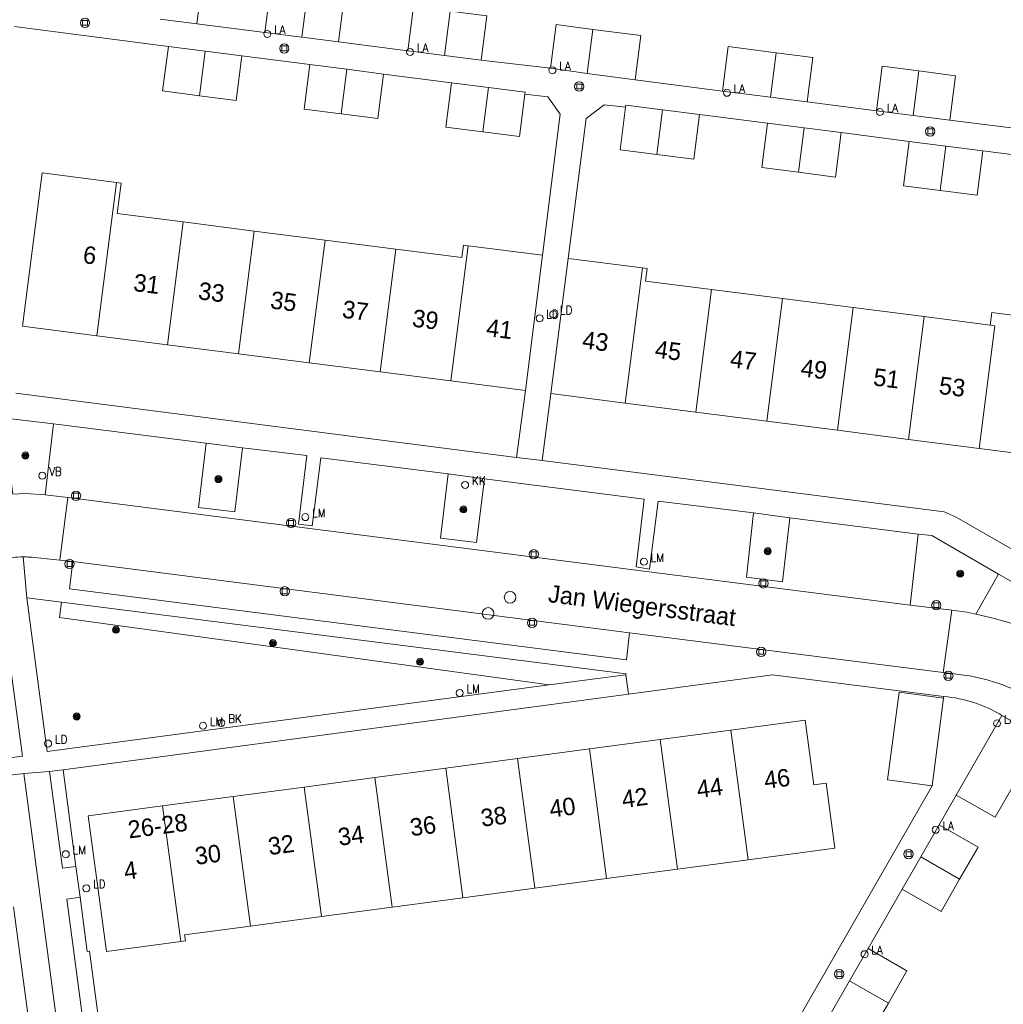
# Model space of a CAD drawing. Header units: metres. Extents: x 138165 to 154469, y 480134 to 494189.
# Tile 657 of 1056: x 146400 to 146470, y 487695 to 487765. Entities that reach past the tile are written whole.
import ezdxf

# ---------------------------------------------------------------- set-up
doc = ezdxf.new("R2010")
doc.units = ezdxf.units.M
doc.header["$LTSCALE"] = 0.001
doc.header["$MEASUREMENT"] = 0
for name, color, linetype, lineweight in [('Level 5', 7, 'Continuous', 0), ('TOP-L-topo objecten punt', 7, 'Continuous', 0), ('TOP-L-topo objecten vlak', 7, 'Continuous', 0), ('TOP-T-topo huisnummering naamgeving', 7, 'Continuous', 0)]:
    doc.layers.add(name, color=color, linetype=linetype, lineweight=lineweight)
doc.styles.add('Style-INTL_ISO', font='INTL_ISO.shx')
doc.styles.add('Style-STANDARD', font='STANDARD.shx')

# ---------------------------------------------------------------- blocks, each defined once
blk = doc.blocks.new('24')
at = {"layer": 'TOP-L-topo objecten punt', "color": 7, "linetype": 'Continuous', "lineweight": 0}
for radius in [0.025, 0.0182, 0.0115, 0.005]:
    blk.add_circle((0, 0), radius, dxfattribs=at)
blk = doc.blocks.new('40')
at = {"layer": 'TOP-L-topo objecten punt', "color": 7, "linetype": 'Continuous', "lineweight": 0}
blk.add_circle((0, 0), 0.025, dxfattribs=at)
at = {"layer": 'TOP-L-topo objecten punt', "color": 7, "linetype": 'Continuous', "lineweight": 0, "style": 'Style-STANDARD'}
blk.add_text('LA', height=0.06, dxfattribs=at).set_placement((0.0483, 0))
blk = doc.blocks.new('39')
at = {"layer": 'TOP-L-topo objecten punt', "color": 7, "linetype": 'Continuous', "lineweight": 0}
for p, q in [((0.0175, 0.0175), (-0.0175, 0.0175)), ((-0.0175, 0.0175), (-0.0175, -0.0175)), ((0.0175, 0.0175), (0.0175, -0.0175)), ((0.0175, -0.0175), (-0.0175, -0.0175))]:
    blk.add_line(p, q, dxfattribs=at)
blk.add_circle((0, 0), 0.0332, dxfattribs=at)
blk = doc.blocks.new('121')
at = {"layer": 'TOP-L-topo objecten punt', "color": 7, "linetype": 'Continuous', "lineweight": 0}
blk.add_circle((0, 0), 0.025, dxfattribs=at)
at = {"layer": 'TOP-L-topo objecten punt', "color": 7, "linetype": 'Continuous', "lineweight": 0, "style": 'Style-STANDARD'}
blk.add_text('LD', height=0.06, dxfattribs=at).set_placement((0.0483, 0))
blk = doc.blocks.new('*U13')
at = {"layer": 'Level 5', "color": 7, "linetype": 'Continuous', "lineweight": 0}
blk.add_circle((0, 0), 0.0415, dxfattribs=at)
blk = doc.blocks.new('150')
at = {"layer": 'Level 5', "color": 7, "linetype": 'Continuous', "lineweight": 0}
blk.add_blockref('*U13', (0, 0), dxfattribs=at)
blk = doc.blocks.new('72')
at = {"layer": 'TOP-L-topo objecten punt', "color": 7, "linetype": 'Continuous', "lineweight": 0}
blk.add_circle((0, 0), 0.025, dxfattribs=at)
at = {"layer": 'TOP-L-topo objecten punt', "color": 7, "linetype": 'Continuous', "lineweight": 0, "style": 'Style-STANDARD'}
blk.add_text('BK', height=0.06, dxfattribs=at).set_placement((0.0483, 0))
blk = doc.blocks.new('16')
at = {"layer": 'TOP-L-topo objecten punt', "color": 7, "linetype": 'Continuous', "lineweight": 0}
blk.add_circle((0, 0), 0.025, dxfattribs=at)
at = {"layer": 'TOP-L-topo objecten punt', "color": 7, "linetype": 'Continuous', "lineweight": 0, "style": 'Style-STANDARD'}
blk.add_text('LM', height=0.06, dxfattribs=at).set_placement((0.0483, 0))
blk = doc.blocks.new('119')
at = {"layer": 'TOP-L-topo objecten punt', "color": 7, "linetype": 'Continuous', "lineweight": 0}
blk.add_circle((0, 0), 0.025, dxfattribs=at)
at = {"layer": 'TOP-L-topo objecten punt', "color": 7, "linetype": 'Continuous', "lineweight": 0, "style": 'Style-STANDARD'}
blk.add_text('KK', height=0.06, dxfattribs=at).set_placement((0.0483, 0))
blk = doc.blocks.new('14')
at = {"layer": 'TOP-L-topo objecten punt', "color": 7, "linetype": 'Continuous', "lineweight": 0}
blk.add_circle((0, 0), 0.025, dxfattribs=at)
at = {"layer": 'TOP-L-topo objecten punt', "color": 7, "linetype": 'Continuous', "lineweight": 0, "style": 'Style-STANDARD'}
blk.add_text('VB', height=0.06, dxfattribs=at).set_placement((0.0483, 0))

msp = doc.modelspace()

# ---------------------------------------------------------------- linework, layer by layer
at = {"layer": 'TOP-L-topo objecten vlak', "flags": 128}
for points in [[(146412.417, 487764.936), (146412.823, 487768.11), (146410.194, 487768.446)], [(146420.315, 487767.152), (146417.686, 487767.488), (146417.281, 487764.315)], [(146419.91, 487763.979), (146420.315, 487767.152)], [(146422.539, 487763.643), (146422.944, 487766.816), (146420.315, 487767.152)], [(146430.507, 487765.85), (146427.878, 487766.185), (146427.473, 487763.012)], [(146430.507, 487765.85), (146430.102, 487762.676)], [(146432.731, 487762.34), (146433.136, 487765.513), (146430.507, 487765.85)], [(146412.417, 487764.936), (146409.787, 487765.272)], [(146417.281, 487764.315), (146412.417, 487764.936)], [(146440.699, 487764.547), (146438.07, 487764.883), (146437.672, 487761.763)], [(146399.402, 487764.753), (146410.379, 487763.318)], [(146419.91, 487763.979), (146417.281, 487764.315)], [(146440.699, 487764.547), (146440.298, 487761.404)], [(146443.716, 487760.937), (146444.121, 487764.11), (146440.699, 487764.547)], [(146422.539, 487763.643), (146419.91, 487763.979)], [(146427.473, 487763.012), (146422.539, 487763.643)], [(146410.379, 487763.318), (146409.973, 487760.143), (146412.602, 487759.807)], [(146410.379, 487763.318), (146413.008, 487762.982)], [(146413.008, 487762.982), (146412.602, 487759.807)], [(146413.008, 487762.982), (146415.637, 487762.646)], [(146430.102, 487762.676), (146427.473, 487763.012)], [(146453.789, 487762.875), (146450.367, 487763.312), (146449.961, 487760.139)], [(146453.383, 487759.701), (146453.789, 487762.875)], [(146456.012, 487759.365), (146456.418, 487762.539), (146453.789, 487762.875)], [(146412.602, 487759.807), (146415.231, 487759.471), (146415.637, 487762.646)], [(146415.637, 487762.646), (146420.496, 487762.028)], [(146432.731, 487762.34), (146430.102, 487762.676)], [(146437.672, 487761.763), (146432.731, 487762.34)], [(146420.496, 487762.028), (146420.091, 487758.853), (146422.72, 487758.517)], [(146420.496, 487762.028), (146423.125, 487761.692)], [(146422.72, 487758.517), (146423.125, 487761.692)], [(146422.72, 487758.517), (146425.349, 487758.181), (146425.754, 487761.356)], [(146423.125, 487761.692), (146425.754, 487761.356)], [(146425.754, 487761.356), (146430.612, 487760.728)], [(146440.298, 487761.404), (146437.672, 487761.763)], [(146443.716, 487760.937), (146440.298, 487761.404)], [(146463.982, 487761.572), (146461.352, 487761.908), (146460.946, 487758.735)], [(146463.576, 487758.399), (146463.982, 487761.572)], [(146466.205, 487758.063), (146466.611, 487761.236), (146463.982, 487761.572)], [(146430.612, 487760.728), (146430.207, 487757.553), (146432.836, 487757.217)], [(146430.612, 487760.728), (146433.241, 487760.392)], [(146449.961, 487760.139), (146443.716, 487760.937)], [(146432.836, 487757.217), (146433.241, 487760.392)], [(146433.241, 487760.392), (146435.87, 487760.056), (146435.852, 487759.916)], [(146453.383, 487759.701), (146449.961, 487760.139)], [(146432.836, 487757.217), (146435.465, 487756.881), (146435.852, 487759.916)], [(146435.852, 487759.916), (146437.489, 487759.721), (146438.373, 487758.493), (146437.111, 487748.413)], [(146456.012, 487759.365), (146453.383, 487759.701)], [(146460.946, 487758.735), (146456.012, 487759.365)], [(146438.925, 487748.18), (146440.218, 487758.177), (146441.5, 487759.165), (146443.034, 487758.993)], [(146443.034, 487758.993), (146442.645, 487755.95), (146445.274, 487755.614)], [(146443.034, 487758.993), (146443.051, 487759.125), (146445.68, 487758.789)], [(146445.68, 487758.789), (146445.274, 487755.614)], [(146445.68, 487758.789), (146448.309, 487758.453)], [(146463.576, 487758.399), (146460.946, 487758.735)], [(146445.274, 487755.614), (146447.903, 487755.278), (146448.309, 487758.453)], [(146448.309, 487758.453), (146453.167, 487757.842)], [(146453.167, 487757.842), (146452.762, 487754.668), (146455.391, 487754.332)], [(146453.167, 487757.842), (146455.796, 487757.506)], [(146466.205, 487758.063), (146463.576, 487758.399)], [(146471.137, 487757.433), (146466.205, 487758.063)], [(146455.391, 487754.332), (146455.796, 487757.506)], [(146455.391, 487754.332), (146458.02, 487753.996), (146458.425, 487757.17)], [(146455.796, 487757.506), (146458.425, 487757.17)], [(146458.425, 487757.17), (146463.287, 487756.541)], [(146463.287, 487756.541), (146462.881, 487753.367), (146465.51, 487753.031)], [(146463.287, 487756.541), (146465.916, 487756.205)], [(146465.51, 487753.031), (146465.916, 487756.205)], [(146465.51, 487753.031), (146468.139, 487752.695), (146468.545, 487755.869)], [(146465.916, 487756.205), (146468.545, 487755.869)], [(146468.545, 487755.869), (146470.973, 487755.55)], [(146406.669, 487753.612), (146401.356, 487754.291), (146399.957, 487743.34), (146405.271, 487742.661)], [(146405.271, 487742.661), (146406.669, 487753.612)], [(146411.449, 487750.783), (146406.732, 487751.386), (146407.011, 487753.569), (146406.669, 487753.612)], [(146411.449, 487750.783), (146410.329, 487742.015)], [(146416.507, 487750.132), (146411.449, 487750.783)], [(146416.507, 487750.132), (146415.389, 487741.368)], [(146421.568, 487749.491), (146416.507, 487750.132)], [(146421.568, 487749.491), (146420.447, 487740.722)], [(146426.626, 487748.845), (146421.568, 487749.491)], [(146426.626, 487748.845), (146425.507, 487740.075)], [(146431.799, 487749.091), (146431.457, 487749.135), (146431.342, 487748.242), (146426.626, 487748.845)], [(146430.564, 487739.429), (146431.799, 487749.091)], [(146437.111, 487748.413), (146431.799, 487749.091)], [(146437.111, 487748.413), (146435.877, 487738.75)], [(146437.691, 487738.518), (146438.925, 487748.18)], [(146444.237, 487747.502), (146438.925, 487748.18)], [(146443.004, 487737.839), (146444.237, 487747.502)], [(146449.182, 487745.962), (146444.465, 487746.565), (146444.58, 487747.458), (146444.237, 487747.502)], [(146448.062, 487737.193), (146449.182, 487745.962)], [(146454.241, 487745.314), (146449.182, 487745.962)], [(146454.241, 487745.314), (146453.121, 487736.546)], [(146459.301, 487744.667), (146454.241, 487745.314)], [(146458.18, 487735.9), (146459.301, 487744.667)], [(146464.359, 487744.022), (146459.301, 487744.667)], [(146463.24, 487735.254), (146464.359, 487744.022)], [(146469.077, 487743.42), (146464.359, 487744.022)], [(146478.073, 487733.365), (146479.309, 487743.02), (146469.191, 487744.313), (146469.077, 487743.42)], [(146469.077, 487743.42), (146469.418, 487743.371), (146468.299, 487734.607)], [(146405.271, 487742.661), (146410.329, 487742.015)], [(146410.329, 487742.015), (146415.389, 487741.368)], [(146415.389, 487741.368), (146420.447, 487740.722)], [(146420.447, 487740.722), (146425.507, 487740.075)], [(146425.507, 487740.075), (146430.564, 487739.429)], [(146430.564, 487739.429), (146435.877, 487738.75)], [(146435.251, 487733.965), (146399.476, 487738.542)], [(146435.877, 487738.75), (146435.251, 487733.965)], [(146437.067, 487733.735), (146437.691, 487738.518)], [(146437.691, 487738.518), (146443.004, 487737.839)], [(146443.004, 487737.839), (146448.062, 487737.193)], [(146399.265, 487731.339), (146398.568, 487736.797), (146402.171, 487736.362)], [(146448.062, 487737.193), (146453.121, 487736.546)], [(146402.171, 487736.362), (146401.584, 487731.301)], [(146413.092, 487734.978), (146402.171, 487736.362)], [(146453.121, 487736.546), (146458.18, 487735.9)], [(146458.18, 487735.9), (146463.24, 487735.254)], [(146415.681, 487734.644), (146415.13, 487730.074), (146412.53, 487730.377), (146413.092, 487734.978)], [(146413.092, 487734.978), (146415.681, 487734.644)], [(146430.373, 487732.779), (146421.259, 487733.944), (146420.647, 487729.074), (146419.674, 487729.191), (146420.264, 487734.097), (146415.681, 487734.644)], [(146463.24, 487735.254), (146468.299, 487734.607)], [(146468.299, 487734.607), (146478.073, 487733.365)], [(146435.251, 487733.965), (146437.067, 487733.735)], [(146473.645, 487725.678), (146466.636, 487729.702), (146465.791, 487730.081), (146437.067, 487733.735)], [(146432.948, 487732.44), (146432.394, 487727.874), (146429.816, 487728.189), (146430.373, 487732.779)], [(146430.373, 487732.779), (146432.948, 487732.44)], [(146452.18, 487730.009), (146445.364, 487730.845), (146444.752, 487725.988), (146443.796, 487726.154), (146444.361, 487730.977), (146432.948, 487732.44)], [(146401.584, 487731.301), (146400.172, 487731.395), (146399.265, 487731.339)], [(146403.212, 487731.092), (146401.584, 487731.301)], [(146402.634, 487726.621), (146403.212, 487731.092)], [(146463.356, 487723.407), (146423.46, 487728.495), (146403.212, 487731.092)], [(146454.756, 487729.655), (146454.237, 487725.074), (146451.667, 487725.397), (146452.18, 487730.009)], [(146452.18, 487730.009), (146454.756, 487729.655)], [(146463.936, 487728.486), (146454.756, 487729.655)], [(146463.356, 487723.407), (146463.936, 487728.486)], [(146463.936, 487728.486), (146464.908, 487728.387), (146469.669, 487725.627)], [(146398.068, 487726.656), (146399.951, 487712.616), (146397.965, 487712.357)], [(146398.068, 487726.656), (146399.217, 487726.818), (146399.472, 487726.839), (146399.6, 487726.846), (146399.855, 487726.855), (146400.013, 487726.856)], [(146400.266, 487723.935), (146400.013, 487726.856)], [(146400.013, 487726.856), (146400.239, 487726.853), (146400.367, 487726.848), (146400.622, 487726.833), (146400.813, 487726.816), (146402.634, 487726.621)], [(146402.634, 487726.621), (146403.55, 487726.523)], [(146403.55, 487726.523), (146403.314, 487724.568), (146443.095, 487719.495), (146443.317, 487721.44)], [(146443.317, 487721.44), (146403.55, 487726.523)], [(146469.669, 487725.627), (146468.046, 487722.774)], [(146471.43, 487721.82), (146472.637, 487723.923), (146469.669, 487725.627)], [(146400.266, 487723.935), (146402.745, 487723.621)], [(146437.582, 487717.708), (146401.717, 487712.941), (146400.415, 487722.832), (146400.266, 487723.935)], [(146402.745, 487723.621), (146402.595, 487722.531), (146437.582, 487717.708)], [(146402.745, 487723.621), (146443.067, 487718.507), (146443.051, 487718.43)], [(146466.329, 487723.054), (146463.356, 487723.407)], [(146465.708, 487718.605), (146466.329, 487723.054)], [(146468.046, 487722.774), (146467.413, 487722.913), (146466.329, 487723.054)], [(146468.046, 487722.774), (146469.385, 487722.447), (146469.622, 487722.383), (146469.853, 487722.318), (146470.311, 487722.184), (146470.767, 487722.041), (146470.995, 487721.967), (146471.43, 487721.82)], [(146443.317, 487721.44), (146465.708, 487718.605)], [(146443.051, 487718.43), (146437.582, 487717.708)], [(146443.236, 487717.055), (146443.051, 487718.43)], [(146443.236, 487717.055), (146453.534, 487718.438), (146465.765, 487716.884)], [(146474.933, 487715.089), (146471.798, 487716.851), (146471.519, 487717.006), (146471.235, 487717.154), (146471.092, 487717.225), (146470.804, 487717.362), (146470.658, 487717.428), (146470.512, 487717.492), (146470.365, 487717.554), (146470.217, 487717.614), (146469.919, 487717.729), (146469.768, 487717.784), (146469.618, 487717.836), (146469.314, 487717.936), (146469.008, 487718.029), (146468.855, 487718.072), (146468.545, 487718.153), (146468.234, 487718.226), (146467.922, 487718.291), (146467.607, 487718.348), (146467.37, 487718.386), (146466.363, 487718.522), (146465.708, 487718.605)], [(146402.867, 487711.636), (146443.236, 487717.055)], [(146465.75, 487716.765), (146462.577, 487717.183), (146461.753, 487710.927), (146464.926, 487710.509)], [(146465.75, 487716.765), (146464.926, 487710.509)], [(146465.765, 487716.884), (146465.75, 487716.765)], [(146469.92, 487715.528), (146469.691, 487715.662), (146469.447, 487715.796), (146469.199, 487715.923), (146468.948, 487716.042), (146468.694, 487716.154), (146468.436, 487716.259), (146468.176, 487716.357), (146467.913, 487716.446), (146467.647, 487716.529), (146467.406, 487716.596), (146467.136, 487716.664), (146466.865, 487716.724), (146466.592, 487716.775), (146466.317, 487716.82), (146466.042, 487716.856), (146465.765, 487716.884)], [(146451.793, 487705.221), (146457.991, 487706.047), (146457.373, 487710.679), (146456.482, 487710.562), (146455.867, 487715.187), (146450.559, 487714.48)], [(146466.655, 487709.844), (146469.92, 487715.528)], [(146469.92, 487715.528), (146472.695, 487713.934)], [(146450.559, 487714.48), (146445.504, 487713.806)], [(146451.793, 487705.221), (146450.559, 487714.48)], [(146445.504, 487713.806), (146440.448, 487713.133)], [(146446.738, 487704.547), (146445.504, 487713.806)], [(146466.655, 487709.844), (146469.43, 487708.25), (146472.695, 487713.934)], [(146440.448, 487713.133), (146435.318, 487712.449)], [(146440.448, 487713.133), (146441.682, 487703.874)], [(146435.318, 487712.449), (146430.189, 487711.765)], [(146436.552, 487703.19), (146435.318, 487712.449)], [(146398.087, 487711.139), (146400.063, 487711.392)], [(146400.063, 487711.392), (146401.883, 487711.529)], [(146407.279, 487656.992), (146400.063, 487711.392)], [(146401.883, 487711.529), (146402.867, 487711.636)], [(146403.776, 487704.731), (146402.82, 487704.623), (146401.883, 487711.529)], [(146402.867, 487711.636), (146403.776, 487704.731)], [(146430.189, 487711.765), (146425.132, 487711.091)], [(146430.189, 487711.765), (146431.423, 487702.507)], [(146425.132, 487711.091), (146420.077, 487710.416)], [(146426.368, 487701.834), (146425.132, 487711.091)], [(146420.077, 487710.416), (146415.02, 487709.744)], [(146420.077, 487710.416), (146421.311, 487701.159)], [(146464.926, 487710.509), (146454.414, 487692.151), (146451.11, 487691.8)], [(146415.02, 487709.744), (146409.968, 487709.071)], [(146415.02, 487709.744), (146416.255, 487700.485)], [(146465.438, 487707.722), (146466.655, 487709.844)], [(146409.968, 487709.071), (146404.658, 487708.363), (146405.951, 487698.669), (146411.259, 487699.375)], [(146411.259, 487699.375), (146409.968, 487709.071)], [(146464.117, 487705.425), (146465.438, 487707.722)], [(146466.891, 487703.83), (146468.211, 487706.128), (146465.438, 487707.722)], [(146446.738, 487704.547), (146451.793, 487705.221)], [(146462.796, 487703.128), (146464.117, 487705.425)], [(146466.891, 487703.83), (146464.117, 487705.425)], [(146404.083, 487702.555), (146403.776, 487704.731)], [(146441.682, 487703.874), (146446.738, 487704.547)], [(146436.552, 487703.19), (146441.682, 487703.874)], [(146462.796, 487703.128), (146465.571, 487701.533), (146466.891, 487703.83)], [(146431.423, 487702.507), (146436.552, 487703.19)], [(146460.35, 487698.871), (146462.796, 487703.128)], [(146405.357, 487685.518), (146403.119, 487702.4), (146404.083, 487702.555)], [(146404.083, 487702.555), (146404.585, 487698.666), (146404.756, 487698.684), (146406.048, 487688.849)], [(146426.368, 487701.834), (146431.423, 487702.507)], [(146399.328, 487701.85), (146401.573, 487684.948)], [(146421.311, 487701.159), (146426.368, 487701.834)], [(146416.255, 487700.485), (146421.311, 487701.159)], [(146411.259, 487699.375), (146411.6, 487699.42), (146411.544, 487699.858), (146416.255, 487700.485)], [(146459.031, 487696.573), (146460.35, 487698.871)], [(146461.807, 487694.98), (146463.127, 487697.277), (146460.35, 487698.871)], [(146457.712, 487694.275), (146459.031, 487696.573)], [(146461.807, 487694.98), (146459.031, 487696.573)], [(146457.712, 487694.275), (146460.487, 487692.682), (146461.807, 487694.98)]]:
    msp.add_lwpolyline(points, dxfattribs=at)

# ---------------------------------------------------------------- block references
at = {"layer": 'TOP-L-topo objecten punt', "xscale": 10, "yscale": 10, "zscale": 10}
for name, p in [('39', (146404.427, 487765.009)), ('40', (146417.445, 487764.222)), ('39', (146418.662, 487763.185)), ('40', (146427.645, 487762.927)), ('40', (146437.813, 487761.623)), ('39', (146439.728, 487760.465)), ('40', (146450.274, 487760.015)), ('40', (146461.204, 487758.636)), ('39', (146464.795, 487757.253)), ('121', (146436.894, 487743.9)), ('121', (146437.867, 487744.183)), ('24', (146400.167, 487734.103)), ('14', (146401.379, 487732.659)), ('24', (146413.957, 487732.411)), ('119', (146431.577, 487731.998)), ('39', (146403.785, 487731.224)), ('24', (146431.455, 487730.248)), ('16', (146420.166, 487729.697)), ('39', (146419.144, 487729.275)), ('39', (146436.479, 487727.042)), ('16', (146444.343, 487726.509)), ('24', (146453.188, 487727.269)), ('39', (146403.321, 487726.35)), ('24', (146466.934, 487725.652)), ('39', (146452.882, 487724.965)), ('39', (146418.692, 487724.397)), ('150', (146434.784, 487723.968)), ('39', (146465.229, 487723.404)), ('150', (146433.216, 487722.816)), ('39', (146436.36, 487722.145)), ('24', (146406.64, 487721.651)), ('24', (146417.85, 487720.699)), ('39', (146452.719, 487720.072)), ('24', (146428.359, 487719.368)), ('39', (146466.089, 487718.357)), ('16', (146431.187, 487717.131)), ('24', (146403.838, 487715.454)), ('16', (146412.857, 487714.792)), ('72', (146414.165, 487714.994)), ('40', (146469.569, 487714.958)), ('121', (146401.794, 487713.521)), ('40', (146465.183, 487707.357)), ('16', (146403.054, 487705.614)), ('39', (146463.248, 487705.619)), ('121', (146404.523, 487703.178)), ('40', (146460.103, 487698.469)), ('39', (146458.295, 487697.046))]:
    msp.add_blockref(name, p, dxfattribs=at)

# ---------------------------------------------------------------- texts
at = {"layer": 'TOP-T-topo huisnummering naamgeving', "style": 'Style-INTL_ISO'}
for s, rotation, p in [('6', 352.8, (146404.23, 487747.855)), ('31', 352.8, (146407.83, 487745.862)), ('33', 352.8, (146412.461, 487745.27)), ('35', 352.8, (146417.613, 487744.612)), ('37', 352.8, (146422.742, 487743.957)), ('39', 352.8, (146427.744, 487743.317)), ('41', 352.8, (146433.036, 487742.641)), ('43', 352.8, (146439.889, 487741.765)), ('45', 352.8, (146445.081, 487741.102)), ('47', 352.8, (146450.453, 487740.415)), ('49', 352.8, (146455.495, 487739.771)), ('51', 352.8, (146460.677, 487739.109)), ('53', 352.8, (146465.364, 487738.51)), ('Jan Wiegersstraat', 352.6, (146437.459, 487723.638)), ('46', 7.5, (146453.01, 487710.267)), ('44', 7.5, (146448.205, 487709.626)), ('42', 7.5, (146442.853, 487708.913)), ('40', 7.5, (146437.684, 487708.224)), ('38', 7.5, (146432.776, 487707.57)), ('26-28', 7.6, (146407.577, 487706.735)), ('36', 7.5, (146427.723, 487706.896)), ('34', 7.6, (146422.585, 487706.211)), ('32', 7.5, (146417.592, 487705.546)), ('30', 7.5, (146412.363, 487704.85)), ('4', 7.5, (146407.287, 487703.78))]:
    msp.add_text(s, height=1.25, rotation=rotation, dxfattribs=at).set_placement(p)

doc.saveas('drawing.dxf')
